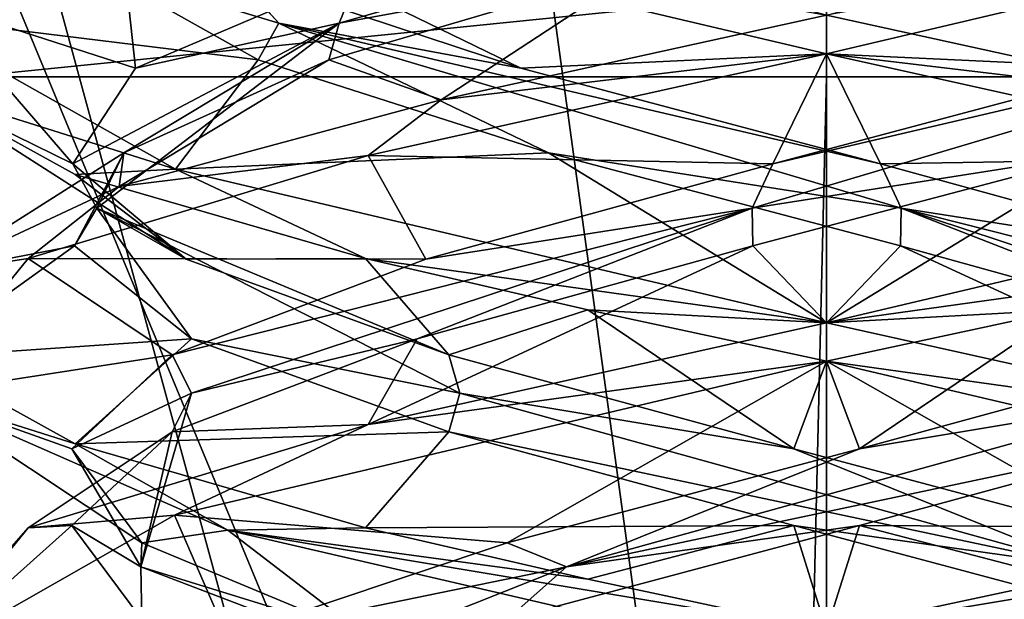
# Model space of a CAD drawing. Header units: millimetres. Extents: x -18.9 to 18.9, y -8.8 to 39.
# Tile 309 of 332: x -1.313 to 0.289, y 31.55 to 32.493. Entities that reach past the tile are written whole.
import ezdxf

# ---------------------------------------------------------------- set-up
doc = ezdxf.new("R2010")
doc.units = ezdxf.units.MM
doc.header["$LTSCALE"] = 41.718519
for name, color, linetype in [('17', 7, 'CONTINUOUS'), ('188', 7, 'CONTINUOUS'), ('2014', 7, 'CONTINUOUS'), ('2058', 7, 'CONTINUOUS'), ('2059', 7, 'CONTINUOUS'), ('2060', 7, 'CONTINUOUS'), ('2061', 7, 'CONTINUOUS'), ('2062', 7, 'CONTINUOUS'), ('2063', 7, 'CONTINUOUS'), ('2064', 7, 'CONTINUOUS'), ('2077', 7, 'CONTINUOUS'), ('2078', 7, 'CONTINUOUS'), ('2079', 7, 'CONTINUOUS'), ('2080', 7, 'CONTINUOUS'), ('2081', 7, 'CONTINUOUS'), ('2082', 7, 'CONTINUOUS'), ('2083', 7, 'CONTINUOUS'), ('2084', 7, 'CONTINUOUS'), ('2086', 7, 'CONTINUOUS'), ('2087', 7, 'CONTINUOUS'), ('2088', 7, 'CONTINUOUS'), ('2089', 7, 'CONTINUOUS'), ('2090', 7, 'CONTINUOUS'), ('2091', 7, 'CONTINUOUS'), ('2169', 7, 'CONTINUOUS'), ('30', 7, 'CONTINUOUS'), ('305', 7, 'CONTINUOUS'), ('31', 7, 'CONTINUOUS'), ('323', 7, 'CONTINUOUS'), ('4', 7, 'CONTINUOUS')]:
    doc.layers.add(name, color=color, linetype=linetype)

msp = doc.modelspace()

# ---------------------------------------------------------------- linework, layer by layer
at = {"layer": '17', "color": 7, "linetype": 'Continuous'}
for points in [[(0, 29.7897, -10.45), (0, 32.4, -10.45), (3.6904, 32.4, -10.45), (0, 29.7897, -10.45)], [(0, 29.7897, -10.45), (3.6904, 32.4, -10.45), (1.6742, 29.7802, -10.45), (0, 29.7897, -10.45)]]:
    msp.add_3dface(points, dxfattribs=at)
at = {"layer": '188', "color": 7, "linetype": 'Continuous'}
for points in [[(0.3674, 26.5965, 12.831), (-1.7624, 34.4, 12.5771), (-1.8536, 26.5965, 12.7017), (0.3674, 26.5965, 12.831)], [(-1.7624, 34.4, 12.5771), (0.3674, 26.5965, 12.831), (-0.7037, 34.4, 12.6805), (-1.7624, 34.4, 12.5771)], [(0.3674, 26.5965, 12.831), (0.3635, 34.4, 12.6948), (-0.7037, 34.4, 12.6805), (0.3674, 26.5965, 12.831)]]:
    msp.add_3dface(points, dxfattribs=at)
at = {"layer": '2014', "color": 7, "linetype": 'Continuous'}
for points in [[(0, 32.4375, -14.8), (-1.0595, 32.6872, -14.3618), (0, 32.5, -14.8), (0, 32.4375, -14.8)], [(-1.0595, 32.2497, -14.3618), (-1.4763, 32.3809, -13.5654), (-1.5, 32.4982, -13.3086), (-1.0595, 32.2497, -14.3618)], [(0, 32.4375, -11.8), (0, 32.5, -11.8), (-0.6274, 32.3626, -11.9375), (0, 32.4375, -11.8)], [(-0.746, 32.2718, -11.9987), (0, 32.4375, -11.8), (-0.6274, 32.3626, -11.9375), (-0.746, 32.2718, -11.9987)], [(-1.2225, 32.2408, -14.1692), (-1.4763, 32.3809, -13.5654), (-1.0595, 32.2497, -14.3618), (-1.2225, 32.2408, -14.1692)], [(-1.1511, 32.2215, -12.3383), (-0.746, 32.2718, -11.9987), (-0.6274, 32.3626, -11.9375), (-1.1511, 32.2215, -12.3383)], [(-1.299, 32.1042, -12.55), (-0.746, 32.2718, -11.9987), (-1.1511, 32.2215, -12.3383), (-1.299, 32.1042, -12.55)], [(-0.75, 32.1042, -14.599), (-1.2225, 32.2408, -14.1692), (-1.0595, 32.2497, -14.3618), (-0.75, 32.1042, -14.599)], [(0, 32, -14.8), (-0.75, 32.1042, -14.599), (-1.0595, 32.2497, -14.3618), (0, 32, -14.8)], [(-1.4514, 32.0813, -12.9212), (-1.299, 32.1042, -12.55), (-1.1511, 32.2215, -12.3383), (-1.4514, 32.0813, -12.9212)], [(-1.4787, 31.8838, -13.5517), (-1.299, 32.1042, -12.55), (-1.4514, 32.0813, -12.9212), (-1.4787, 31.8838, -13.5517)], [(-0.3883, 32.0208, -14.7489), (-0.75, 32.1042, -14.599), (0, 32, -14.8), (-0.3883, 32.0208, -14.7489)], [(0, 31.9375, -14.8), (-0.3883, 32.0208, -14.7489), (0, 32, -14.8), (0, 31.9375, -14.8)], [(0, 31.9375, -11.8), (0, 32, -11.8), (-0.746, 31.8343, -11.9987), (0, 31.9375, -11.8)], [(-1.2225, 31.8033, -14.1692), (-1.4787, 31.8838, -13.5517), (-1.4763, 31.9434, -13.5654), (-1.2225, 31.8033, -14.1692)], [(-1.0611, 31.6874, -12.2398), (0, 31.9375, -11.8), (-0.746, 31.8343, -11.9987), (-1.0611, 31.6874, -12.2398)], [(-0.974, 31.6625, -14.4408), (-1.4787, 31.8838, -13.5517), (-1.2225, 31.8033, -14.1692), (-0.974, 31.6625, -14.4408)], [(-1.299, 31.6667, -12.55), (-1.0611, 31.6874, -12.2398), (-0.746, 31.8343, -11.9987), (-1.299, 31.6667, -12.55)], [(-0.75, 31.6667, -14.599), (-0.974, 31.6625, -14.4408), (-1.2225, 31.8033, -14.1692), (-0.75, 31.6667, -14.599)], [(-1.5, 31.4373, -13.301), (-1.0611, 31.6874, -12.2398), (-1.299, 31.6667, -12.55), (-1.5, 31.4373, -13.301)], [(-1.4787, 31.4463, -13.5517), (-1.5, 31.4373, -13.301), (-1.299, 31.6667, -12.55), (-1.4787, 31.4463, -13.5517)], [(-0.3883, 31.5833, -14.7489), (-0.974, 31.6625, -14.4408), (-0.75, 31.6667, -14.599), (-0.3883, 31.5833, -14.7489)], [(0, 31.4375, -14.8), (-0.974, 31.6625, -14.4408), (0, 31.5, -14.8), (0, 31.4375, -14.8)], [(0, 31.5, -14.8), (-0.974, 31.6625, -14.4408), (-0.3883, 31.5833, -14.7489), (0, 31.5, -14.8)]]:
    msp.add_3dface(points, dxfattribs=at)
at = {"layer": '2058', "color": 7, "linetype": 'Continuous'}
msp.add_3dface([(0, 31.4375, -11.8), (0.7484, 31.4896, -12.3247), (0.9728, 31.6621, -12.1582), (0, 31.4375, -11.8)], dxfattribs=at)
at = {"layer": '2059', "color": 7, "linetype": 'Continuous'}
for points in [[(0.6147, 31.8229, -12.2353), (0.0536, 31.6701, -12.0718), (0.75, 31.6667, -12.001), (0.6147, 31.8229, -12.2353)], [(-0.5196, 31.5174, -12.1858), (0, 31.5, -11.8), (0.0536, 31.6701, -12.0718), (-0.5196, 31.5174, -12.1858)], [(0.0536, 31.6701, -12.0718), (0, 31.5, -11.8), (0.3883, 31.5833, -11.8511), (0.0536, 31.6701, -12.0718)], [(0.75, 31.6667, -12.001), (0.0536, 31.6701, -12.0718), (0.3883, 31.5833, -11.8511), (0.75, 31.6667, -12.001)]]:
    msp.add_3dface(points, dxfattribs=at)
at = {"layer": '2060', "color": 7, "linetype": 'Continuous'}
for points in [[(0.0536, 31.7951, -12.0718), (0.5966, 31.8854, -12.2666), (0.6147, 31.9479, -12.2353), (0.0536, 31.7951, -12.0718)], [(-0.4231, 31.6034, -12.1843), (0.6147, 31.8229, -12.2353), (0.5966, 31.8854, -12.2666), (-0.4231, 31.6034, -12.1843)], [(-0.4231, 31.6034, -12.1843), (0.5966, 31.8854, -12.2666), (0.0536, 31.7951, -12.0718), (-0.4231, 31.6034, -12.1843)], [(0.0536, 31.6701, -12.0718), (0.6147, 31.8229, -12.2353), (-0.4231, 31.6034, -12.1843), (0.0536, 31.6701, -12.0718)], [(-0.5196, 31.6424, -12.1858), (-0.4231, 31.6034, -12.1843), (0.0536, 31.7951, -12.0718), (-0.5196, 31.6424, -12.1858)], [(-0.5196, 31.5174, -12.1858), (0.0536, 31.6701, -12.0718), (-0.4231, 31.6034, -12.1843), (-0.5196, 31.5174, -12.1858)], [(-0.9753, 31.4896, -12.5516), (-0.4231, 31.6034, -12.1843), (-0.5196, 31.6424, -12.1858), (-0.9753, 31.4896, -12.5516)], [(-1.1319, 31.3213, -12.9221), (-0.5196, 31.5174, -12.1858), (-0.4231, 31.6034, -12.1843), (-1.1319, 31.3213, -12.9221)], [(-1.1319, 31.3213, -12.9221), (-0.4231, 31.6034, -12.1843), (-0.9753, 31.4896, -12.5516), (-1.1319, 31.3213, -12.9221)]]:
    msp.add_3dface(points, dxfattribs=at)
at = {"layer": '2061', "color": 7, "linetype": 'Continuous'}
for points in [[(0, 31.9375, -11.8), (0.0536, 31.7951, -12.0718), (0.3883, 32.0208, -11.8511), (0, 31.9375, -11.8)], [(0.0536, 31.7951, -12.0718), (0.6147, 31.9479, -12.2353), (0.3883, 32.0208, -11.8511), (0.0536, 31.7951, -12.0718)], [(0, 31.9375, -11.8), (-1.0611, 31.6874, -12.2398), (-0.5196, 31.6424, -12.1858), (0, 31.9375, -11.8)], [(0, 31.9375, -11.8), (-0.5196, 31.6424, -12.1858), (0.0536, 31.7951, -12.0718), (0, 31.9375, -11.8)], [(-1.0611, 31.6874, -12.2398), (-1.5, 31.4373, -13.301), (-0.9753, 31.4896, -12.5516), (-1.0611, 31.6874, -12.2398)], [(-1.0611, 31.6874, -12.2398), (-0.9753, 31.4896, -12.5516), (-0.5196, 31.6424, -12.1858), (-1.0611, 31.6874, -12.2398)]]:
    msp.add_3dface(points, dxfattribs=at)
at = {"layer": '2062', "color": 7, "linetype": 'Continuous'}
for points in [[(-1.2282, 31.6701, -13.2464), (-1.299, 31.6667, -12.55), (-1.0647, 31.8229, -12.6853), (-1.2282, 31.6701, -13.2464)], [(-1.4787, 31.4463, -13.5517), (-1.299, 31.6667, -12.55), (-1.2282, 31.6701, -13.2464), (-1.4787, 31.4463, -13.5517)], [(-1.1142, 31.5174, -13.8196), (-1.4787, 31.4463, -13.5517), (-1.2282, 31.6701, -13.2464), (-1.1142, 31.5174, -13.8196)]]:
    msp.add_3dface(points, dxfattribs=at)
at = {"layer": '2063', "color": 7, "linetype": 'Continuous'}
for points in [[(-1.2282, 31.7951, -13.2464), (-1.0334, 31.8854, -12.7034), (-1.0647, 31.9479, -12.6853), (-1.2282, 31.7951, -13.2464)], [(-1.1157, 31.6034, -13.7231), (-1.0334, 31.8854, -12.7034), (-1.2282, 31.7951, -13.2464), (-1.1157, 31.6034, -13.7231)], [(-1.1157, 31.6034, -13.7231), (-1.0647, 31.8229, -12.6853), (-1.0334, 31.8854, -12.7034), (-1.1157, 31.6034, -13.7231)], [(-1.2282, 31.6701, -13.2464), (-1.0647, 31.8229, -12.6853), (-1.1157, 31.6034, -13.7231), (-1.2282, 31.6701, -13.2464)], [(-1.1142, 31.6424, -13.8196), (-1.1157, 31.6034, -13.7231), (-1.2282, 31.7951, -13.2464), (-1.1142, 31.6424, -13.8196)], [(-1.1142, 31.5174, -13.8196), (-1.2282, 31.6701, -13.2464), (-1.1157, 31.6034, -13.7231), (-1.1142, 31.5174, -13.8196)], [(-0.7484, 31.4896, -14.2753), (-1.1157, 31.6034, -13.7231), (-1.1142, 31.6424, -13.8196), (-0.7484, 31.4896, -14.2753)], [(-0.3779, 31.3213, -14.4319), (-1.1142, 31.5174, -13.8196), (-1.1157, 31.6034, -13.7231), (-0.3779, 31.3213, -14.4319)], [(-0.3779, 31.3213, -14.4319), (-1.1157, 31.6034, -13.7231), (-0.7484, 31.4896, -14.2753), (-0.3779, 31.3213, -14.4319)]]:
    msp.add_3dface(points, dxfattribs=at)
at = {"layer": '2064', "color": 7, "linetype": 'Continuous'}
for points in [[(-1.299, 32.1042, -12.55), (-1.4787, 31.8838, -13.5517), (-1.0647, 31.9479, -12.6853), (-1.299, 32.1042, -12.55)], [(-1.4787, 31.8838, -13.5517), (-1.2282, 31.7951, -13.2464), (-1.0647, 31.9479, -12.6853), (-1.4787, 31.8838, -13.5517)], [(-1.4787, 31.8838, -13.5517), (-0.974, 31.6625, -14.4408), (-1.1142, 31.6424, -13.8196), (-1.4787, 31.8838, -13.5517)], [(-1.4787, 31.8838, -13.5517), (-1.1142, 31.6424, -13.8196), (-1.2282, 31.7951, -13.2464), (-1.4787, 31.8838, -13.5517)], [(-0.974, 31.6625, -14.4408), (-0.7484, 31.4896, -14.2753), (-1.1142, 31.6424, -13.8196), (-0.974, 31.6625, -14.4408)], [(-0.974, 31.6625, -14.4408), (0, 31.4375, -14.8), (-0.7484, 31.4896, -14.2753), (-0.974, 31.6625, -14.4408)]]:
    msp.add_3dface(points, dxfattribs=at)
at = {"layer": '2077', "color": 7, "linetype": 'Continuous'}
for points in [[(-0.0536, 31.6701, -14.5282), (-0.75, 31.6667, -14.599), (-0.6147, 31.8229, -14.3647), (-0.0536, 31.6701, -14.5282)], [(-0.3883, 31.5833, -14.7489), (-0.75, 31.6667, -14.599), (-0.0536, 31.6701, -14.5282), (-0.3883, 31.5833, -14.7489)], [(0, 31.5, -14.8), (-0.3883, 31.5833, -14.7489), (-0.0536, 31.6701, -14.5282), (0, 31.5, -14.8)], [(0.5196, 31.5174, -14.4142), (0, 31.5, -14.8), (-0.0536, 31.6701, -14.5282), (0.5196, 31.5174, -14.4142)]]:
    msp.add_3dface(points, dxfattribs=at)
at = {"layer": '2078', "color": 7, "linetype": 'Continuous'}
for points in [[(-0.0536, 31.7951, -14.5282), (-0.5966, 31.8854, -14.3334), (-0.6147, 31.9479, -14.3647), (-0.0536, 31.7951, -14.5282)], [(0.4231, 31.6034, -14.4157), (-0.6147, 31.8229, -14.3647), (-0.5966, 31.8854, -14.3334), (0.4231, 31.6034, -14.4157)], [(0.4231, 31.6034, -14.4157), (-0.5966, 31.8854, -14.3334), (-0.0536, 31.7951, -14.5282), (0.4231, 31.6034, -14.4157)], [(-0.0536, 31.6701, -14.5282), (-0.6147, 31.8229, -14.3647), (0.4231, 31.6034, -14.4157), (-0.0536, 31.6701, -14.5282)], [(0.5196, 31.6424, -14.4142), (0.4231, 31.6034, -14.4157), (-0.0536, 31.7951, -14.5282), (0.5196, 31.6424, -14.4142)], [(0.5196, 31.5174, -14.4142), (-0.0536, 31.6701, -14.5282), (0.4231, 31.6034, -14.4157), (0.5196, 31.5174, -14.4142)]]:
    msp.add_3dface(points, dxfattribs=at)
at = {"layer": '2079', "color": 7, "linetype": 'Continuous'}
for points in [[(-0.75, 32.1042, -14.599), (-0.3883, 32.0208, -14.7489), (-0.6147, 31.9479, -14.3647), (-0.75, 32.1042, -14.599)], [(-0.3883, 32.0208, -14.7489), (-0.0536, 31.7951, -14.5282), (-0.6147, 31.9479, -14.3647), (-0.3883, 32.0208, -14.7489)], [(-0.3883, 32.0208, -14.7489), (0, 31.9375, -14.8), (-0.0536, 31.7951, -14.5282), (-0.3883, 32.0208, -14.7489)], [(0, 31.9375, -14.8), (0.5196, 31.6424, -14.4142), (-0.0536, 31.7951, -14.5282), (0, 31.9375, -14.8)], [(0.5196, 31.6424, -14.4142), (0, 31.9375, -14.8), (1.0518, 31.6902, -14.3695), (0.5196, 31.6424, -14.4142)]]:
    msp.add_3dface(points, dxfattribs=at)
at = {"layer": '2080', "color": 7, "linetype": 'Continuous'}
for points in [[(-0.9247, 32.4273, -14.1101), (-1.5, 32.4982, -13.3086), (-1.1927, 32.5783, -13.5979), (-0.9247, 32.4273, -14.1101)], [(-1.0595, 32.2497, -14.3618), (-1.5, 32.4982, -13.3086), (-0.9247, 32.4273, -14.1101), (-1.0595, 32.2497, -14.3618)], [(-0.4523, 32.2762, -14.4432), (-1.0595, 32.2497, -14.3618), (-0.9247, 32.4273, -14.1101), (-0.4523, 32.2762, -14.4432)], [(0, 32, -14.8), (-1.0595, 32.2497, -14.3618), (-0.4523, 32.2762, -14.4432), (0, 32, -14.8)], [(0.1202, 32.1251, -14.5235), (0, 32, -14.8), (-0.4523, 32.2762, -14.4432), (0.1202, 32.1251, -14.5235)], [(0.7569, 31.8316, -14.595), (0, 32, -14.8), (0.1202, 32.1251, -14.5235), (0.7569, 31.8316, -14.595)], [(0.666, 31.974, -14.3333), (0.7569, 31.8316, -14.595), (0.1202, 32.1251, -14.5235), (0.666, 31.974, -14.3333)]]:
    msp.add_3dface(points, dxfattribs=at)
at = {"layer": '2081', "color": 7, "linetype": 'Continuous'}
for points in [[(-1.1927, 32.5783, -13.5979), (-1.165, 32.7882, -13.0417), (-0.8914, 32.4873, -14.0933), (-1.1927, 32.5783, -13.5979)], [(-0.8914, 32.4873, -14.0933), (-1.165, 32.7882, -13.0417), (-0.9663, 32.5691, -14.0599), (-0.8914, 32.4873, -14.0933)], [(-0.9247, 32.4273, -14.1101), (-1.1927, 32.5783, -13.5979), (-0.8914, 32.4873, -14.0933), (-0.9247, 32.4273, -14.1101)], [(-0.4974, 32.4138, -14.4243), (-0.8914, 32.4873, -14.0933), (-0.9663, 32.5691, -14.0599), (-0.4974, 32.4138, -14.4243)], [(-0.4523, 32.2762, -14.4432), (-0.9247, 32.4273, -14.1101), (-0.8914, 32.4873, -14.0933), (-0.4523, 32.2762, -14.4432)], [(-0.4523, 32.2762, -14.4432), (-0.8914, 32.4873, -14.0933), (0.1213, 32.1863, -14.4871), (-0.4523, 32.2762, -14.4432)], [(0.1213, 32.1863, -14.4871), (-0.8914, 32.4873, -14.0933), (0.0877, 32.2585, -14.5262), (0.1213, 32.1863, -14.4871)], [(0.0877, 32.2585, -14.5262), (-0.8914, 32.4873, -14.0933), (-0.4974, 32.4138, -14.4243), (0.0877, 32.2585, -14.5262)], [(0.1202, 32.1251, -14.5235), (-0.4523, 32.2762, -14.4432), (0.1213, 32.1863, -14.4871), (0.1202, 32.1251, -14.5235)], [(0.6523, 32.1032, -14.342), (0.1213, 32.1863, -14.4871), (0.0877, 32.2585, -14.5262), (0.6523, 32.1032, -14.342)], [(0.666, 31.974, -14.3333), (0.1202, 32.1251, -14.5235), (0.1213, 32.1863, -14.4871), (0.666, 31.974, -14.3333)], [(1.0647, 31.9479, -13.9147), (1.0334, 31.8854, -13.8966), (0.1213, 32.1863, -14.4871), (1.0647, 31.9479, -13.9147)], [(1.0334, 31.8854, -13.8966), (0.666, 31.974, -14.3333), (0.1213, 32.1863, -14.4871), (1.0334, 31.8854, -13.8966)], [(1.0647, 31.9479, -13.9147), (0.1213, 32.1863, -14.4871), (0.6523, 32.1032, -14.342), (1.0647, 31.9479, -13.9147)]]:
    msp.add_3dface(points, dxfattribs=at)
at = {"layer": '2082', "color": 7, "linetype": 'Continuous'}
for points in [[(-1.0595, 32.6872, -14.3618), (0, 32.4375, -14.8), (-0.4974, 32.4138, -14.4243), (-1.0595, 32.6872, -14.3618)], [(-1.0595, 32.6872, -14.3618), (-0.4974, 32.4138, -14.4243), (-0.9663, 32.5691, -14.0599), (-1.0595, 32.6872, -14.3618)], [(0, 32.4375, -14.8), (0.0877, 32.2585, -14.5262), (-0.4974, 32.4138, -14.4243), (0, 32.4375, -14.8)], [(0.0877, 32.2585, -14.5262), (0, 32.4375, -14.8), (0.7569, 32.2691, -14.595), (0.0877, 32.2585, -14.5262)], [(0.6523, 32.1032, -14.342), (0.0877, 32.2585, -14.5262), (0.7569, 32.2691, -14.595), (0.6523, 32.1032, -14.342)]]:
    msp.add_3dface(points, dxfattribs=at)
at = {"layer": '2083', "color": 7, "linetype": 'Continuous'}
msp.add_3dface([(0.6284, 32.3624, -14.662), (0, 32.5, -14.8), (0.2979, 32.5783, -14.4927), (0.6284, 32.3624, -14.662)], dxfattribs=at)
at = {"layer": '2084', "color": 7, "linetype": 'Continuous'}
for points in [[(0.2979, 32.5783, -14.4927), (-0.2582, 32.7882, -14.465), (0.7933, 32.4873, -14.1914), (0.2979, 32.5783, -14.4927)], [(0.7933, 32.4873, -14.1914), (-0.2582, 32.7882, -14.465), (0.7599, 32.5691, -14.2663), (0.7933, 32.4873, -14.1914)]]:
    msp.add_3dface(points, dxfattribs=at)
at = {"layer": '2086', "color": 7, "linetype": 'Continuous'}
for points in [[(-0.1202, 32.1251, -12.0765), (0, 32, -11.8), (0.4523, 32.2762, -12.1568), (-0.1202, 32.1251, -12.0765)], [(0, 32, -11.8), (1.0611, 32.2501, -12.2398), (0.4523, 32.2762, -12.1568), (0, 32, -11.8)], [(-0.746, 31.8343, -11.9987), (0, 32, -11.8), (-0.1202, 32.1251, -12.0765), (-0.746, 31.8343, -11.9987)], [(-0.666, 31.974, -12.2667), (-0.746, 31.8343, -11.9987), (-0.1202, 32.1251, -12.0765), (-0.666, 31.974, -12.2667)], [(-1.0647, 31.8229, -12.6853), (-0.746, 31.8343, -11.9987), (-0.666, 31.974, -12.2667), (-1.0647, 31.8229, -12.6853)], [(-1.299, 31.6667, -12.55), (-0.746, 31.8343, -11.9987), (-1.0647, 31.8229, -12.6853), (-1.299, 31.6667, -12.55)]]:
    msp.add_3dface(points, dxfattribs=at)
at = {"layer": '2087', "color": 7, "linetype": 'Continuous'}
for points in [[(0.4523, 32.2762, -12.1568), (0.8914, 32.4873, -12.5067), (-0.1213, 32.1863, -12.1129), (0.4523, 32.2762, -12.1568)], [(-0.1213, 32.1863, -12.1129), (0.8914, 32.4873, -12.5067), (-0.0877, 32.2585, -12.0738), (-0.1213, 32.1863, -12.1129)], [(-0.0877, 32.2585, -12.0738), (0.8914, 32.4873, -12.5067), (0.4974, 32.4138, -12.1757), (-0.0877, 32.2585, -12.0738)], [(-0.1202, 32.1251, -12.0765), (0.4523, 32.2762, -12.1568), (-0.1213, 32.1863, -12.1129), (-0.1202, 32.1251, -12.0765)], [(-0.6523, 32.1032, -12.258), (-0.1213, 32.1863, -12.1129), (-0.0877, 32.2585, -12.0738), (-0.6523, 32.1032, -12.258)], [(-1.0647, 31.9479, -12.6853), (-1.0334, 31.8854, -12.7034), (-0.1213, 32.1863, -12.1129), (-1.0647, 31.9479, -12.6853)], [(-1.0647, 31.9479, -12.6853), (-0.1213, 32.1863, -12.1129), (-0.6523, 32.1032, -12.258), (-1.0647, 31.9479, -12.6853)], [(-1.0334, 31.8854, -12.7034), (-0.666, 31.974, -12.2667), (-0.1213, 32.1863, -12.1129), (-1.0334, 31.8854, -12.7034)], [(-0.666, 31.974, -12.2667), (-0.1202, 32.1251, -12.0765), (-0.1213, 32.1863, -12.1129), (-0.666, 31.974, -12.2667)], [(-1.0334, 31.8854, -12.7034), (-1.0647, 31.8229, -12.6853), (-0.666, 31.974, -12.2667), (-1.0334, 31.8854, -12.7034)]]:
    msp.add_3dface(points, dxfattribs=at)
at = {"layer": '2088', "color": 7, "linetype": 'Continuous'}
for points in [[(0, 32.4375, -11.8), (0.4974, 32.4138, -12.1757), (1.0611, 32.6876, -12.2398), (0, 32.4375, -11.8)], [(0, 32.4375, -11.8), (-0.746, 32.2718, -11.9987), (-0.0877, 32.2585, -12.0738), (0, 32.4375, -11.8)], [(0, 32.4375, -11.8), (-0.0877, 32.2585, -12.0738), (0.4974, 32.4138, -12.1757), (0, 32.4375, -11.8)], [(-0.746, 32.2718, -11.9987), (-1.299, 32.1042, -12.55), (-0.6523, 32.1032, -12.258), (-0.746, 32.2718, -11.9987)], [(-0.746, 32.2718, -11.9987), (-0.6523, 32.1032, -12.258), (-0.0877, 32.2585, -12.0738), (-0.746, 32.2718, -11.9987)], [(-1.299, 32.1042, -12.55), (-1.0647, 31.9479, -12.6853), (-0.6523, 32.1032, -12.258), (-1.299, 32.1042, -12.55)]]:
    msp.add_3dface(points, dxfattribs=at)
at = {"layer": '2089', "color": 7, "linetype": 'Continuous'}
for points in [[(-0.8101, 32.4273, -12.3753), (-0.6274, 32.3626, -11.9375), (-0.2979, 32.5783, -12.1073), (-0.8101, 32.4273, -12.3753)], [(-0.6274, 32.3626, -11.9375), (0, 32.5, -11.8), (-0.2979, 32.5783, -12.1073), (-0.6274, 32.3626, -11.9375)], [(-1.1511, 32.2215, -12.3383), (-0.6274, 32.3626, -11.9375), (-0.8101, 32.4273, -12.3753), (-1.1511, 32.2215, -12.3383)], [(-1.1432, 32.2762, -12.8477), (-1.1511, 32.2215, -12.3383), (-0.8101, 32.4273, -12.3753), (-1.1432, 32.2762, -12.8477)], [(-1.4514, 32.0813, -12.9212), (-1.1511, 32.2215, -12.3383), (-1.1432, 32.2762, -12.8477), (-1.4514, 32.0813, -12.9212)], [(-1.2235, 32.1251, -13.4202), (-1.4514, 32.0813, -12.9212), (-1.1432, 32.2762, -12.8477), (-1.2235, 32.1251, -13.4202)], [(-1.4763, 31.9434, -13.5654), (-1.4514, 32.0813, -12.9212), (-1.2235, 32.1251, -13.4202), (-1.4763, 31.9434, -13.5654)], [(-1.0333, 31.974, -13.966), (-1.4763, 31.9434, -13.5654), (-1.2235, 32.1251, -13.4202), (-1.0333, 31.974, -13.966)], [(-1.2225, 31.8033, -14.1692), (-1.4763, 31.9434, -13.5654), (-1.0333, 31.974, -13.966), (-1.2225, 31.8033, -14.1692)], [(-0.6147, 31.8229, -14.3647), (-1.2225, 31.8033, -14.1692), (-1.0333, 31.974, -13.966), (-0.6147, 31.8229, -14.3647)], [(-0.75, 31.6667, -14.599), (-1.2225, 31.8033, -14.1692), (-0.6147, 31.8229, -14.3647), (-0.75, 31.6667, -14.599)]]:
    msp.add_3dface(points, dxfattribs=at)
at = {"layer": '2090', "color": 7, "linetype": 'Continuous'}
for points in [[(-0.2979, 32.5783, -12.1073), (0.2582, 32.7882, -12.135), (-0.7933, 32.4873, -12.4086), (-0.2979, 32.5783, -12.1073)], [(-0.7933, 32.4873, -12.4086), (0.2582, 32.7882, -12.135), (-0.7599, 32.5691, -12.3337), (-0.7933, 32.4873, -12.4086)], [(-1.1243, 32.4138, -12.8026), (-0.7933, 32.4873, -12.4086), (-0.7599, 32.5691, -12.3337), (-1.1243, 32.4138, -12.8026)], [(-0.8101, 32.4273, -12.3753), (-0.2979, 32.5783, -12.1073), (-0.7933, 32.4873, -12.4086), (-0.8101, 32.4273, -12.3753)], [(-1.1871, 32.1863, -13.4213), (-0.7933, 32.4873, -12.4086), (-1.2262, 32.2585, -13.3877), (-1.1871, 32.1863, -13.4213)], [(-1.2262, 32.2585, -13.3877), (-0.7933, 32.4873, -12.4086), (-1.1243, 32.4138, -12.8026), (-1.2262, 32.2585, -13.3877)], [(-1.1432, 32.2762, -12.8477), (-0.7933, 32.4873, -12.4086), (-1.1871, 32.1863, -13.4213), (-1.1432, 32.2762, -12.8477)], [(-1.1432, 32.2762, -12.8477), (-0.8101, 32.4273, -12.3753), (-0.7933, 32.4873, -12.4086), (-1.1432, 32.2762, -12.8477)], [(-1.2235, 32.1251, -13.4202), (-1.1432, 32.2762, -12.8477), (-1.1871, 32.1863, -13.4213), (-1.2235, 32.1251, -13.4202)], [(-1.042, 32.1032, -13.9523), (-1.1871, 32.1863, -13.4213), (-1.2262, 32.2585, -13.3877), (-1.042, 32.1032, -13.9523)], [(-1.0333, 31.974, -13.966), (-1.2235, 32.1251, -13.4202), (-1.1871, 32.1863, -13.4213), (-1.0333, 31.974, -13.966)], [(-0.6147, 31.9479, -14.3647), (-0.5966, 31.8854, -14.3334), (-1.1871, 32.1863, -13.4213), (-0.6147, 31.9479, -14.3647)], [(-0.5966, 31.8854, -14.3334), (-1.0333, 31.974, -13.966), (-1.1871, 32.1863, -13.4213), (-0.5966, 31.8854, -14.3334)], [(-0.6147, 31.9479, -14.3647), (-1.1871, 32.1863, -13.4213), (-1.042, 32.1032, -13.9523), (-0.6147, 31.9479, -14.3647)], [(-0.5966, 31.8854, -14.3334), (-0.6147, 31.8229, -14.3647), (-1.0333, 31.974, -13.966), (-0.5966, 31.8854, -14.3334)]]:
    msp.add_3dface(points, dxfattribs=at)
at = {"layer": '2091', "color": 7, "linetype": 'Continuous'}
for points in [[(-1.1511, 32.659, -12.3383), (-1.4514, 32.5188, -12.9212), (-1.1243, 32.4138, -12.8026), (-1.1511, 32.659, -12.3383)], [(-1.1511, 32.659, -12.3383), (-1.1243, 32.4138, -12.8026), (-0.7599, 32.5691, -12.3337), (-1.1511, 32.659, -12.3383)], [(-1.4514, 32.5188, -12.9212), (-1.4763, 32.3809, -13.5654), (-1.2262, 32.2585, -13.3877), (-1.4514, 32.5188, -12.9212)], [(-1.4514, 32.5188, -12.9212), (-1.2262, 32.2585, -13.3877), (-1.1243, 32.4138, -12.8026), (-1.4514, 32.5188, -12.9212)], [(-1.4763, 32.3809, -13.5654), (-1.2225, 32.2408, -14.1692), (-1.042, 32.1032, -13.9523), (-1.4763, 32.3809, -13.5654)], [(-1.4763, 32.3809, -13.5654), (-1.042, 32.1032, -13.9523), (-1.2262, 32.2585, -13.3877), (-1.4763, 32.3809, -13.5654)], [(-1.2225, 32.2408, -14.1692), (-0.75, 32.1042, -14.599), (-1.042, 32.1032, -13.9523), (-1.2225, 32.2408, -14.1692)], [(-0.75, 32.1042, -14.599), (-0.6147, 31.9479, -14.3647), (-1.042, 32.1032, -13.9523), (-0.75, 32.1042, -14.599)]]:
    msp.add_3dface(points, dxfattribs=at)
at = {"layer": '2169', "color": 7, "linetype": 'Continuous'}
for points in [[(0, 32.5, -11.8), (0, 32.4375, -11.8), (1.0611, 32.6876, -12.2398), (0, 32.5, -11.8)], [(0, 32.4375, -14.8), (0, 32.5, -14.8), (0.6284, 32.3624, -14.662), (0, 32.4375, -14.8)], [(0.7569, 32.2691, -14.595), (0, 32.4375, -14.8), (0.6284, 32.3624, -14.662), (0.7569, 32.2691, -14.595)], [(0, 32, -11.8), (0.75, 32.1042, -12.001), (1.0611, 32.2501, -12.2398), (0, 32, -11.8)], [(0, 32, -11.8), (0.3883, 32.0208, -11.8511), (0.75, 32.1042, -12.001), (0, 32, -11.8)], [(0, 32, -11.8), (0, 31.9375, -11.8), (0.3883, 32.0208, -11.8511), (0, 32, -11.8)], [(0, 31.9375, -14.8), (0, 32, -14.8), (0.7569, 31.8316, -14.595), (0, 31.9375, -14.8)], [(0, 31.9375, -14.8), (0.7569, 31.8316, -14.595), (1.0518, 31.6902, -14.3695), (0, 31.9375, -14.8)], [(0, 31.5, -11.8), (0, 31.4375, -11.8), (0.9728, 31.6621, -12.1582), (0, 31.5, -11.8)], [(0, 31.5, -11.8), (0.9728, 31.6621, -12.1582), (0.3883, 31.5833, -11.8511), (0, 31.5, -11.8)]]:
    msp.add_3dface(points, dxfattribs=at)
at = {"layer": '30', "color": 7, "linetype": 'Continuous'}
for points in [[(0, 32.4, -10.45), (-1.3962, 32.4, -10.8154), (0, 32.5414, -10.5086), (0, 32.4, -10.45)], [(0, 32.5414, -10.5086), (-1.3962, 32.4, -10.8154), (-1.3675, 32.5414, -10.8665), (0, 32.5414, -10.5086)]]:
    msp.add_3dface(points, dxfattribs=at)
at = {"layer": '305', "color": 7, "linetype": 'Continuous'}
for points in [[(2.05, 34.2851, 11.6876), (2.05, 24.4, 11.5151), (-2.05, 34.2851, 11.6876), (2.05, 34.2851, 11.6876)], [(2.05, 24.4, 11.5151), (-2.05, 24.4, 11.5151), (-2.05, 34.2851, 11.6876), (2.05, 24.4, 11.5151)]]:
    msp.add_3dface(points, dxfattribs=at)
at = {"layer": '31', "color": 7, "linetype": 'Continuous'}
for points in [[(3.6904, 32.4, -10.45), (0, 32.4, -10.45), (0, 32.5414, -10.5086), (3.6904, 32.4, -10.45)], [(3.6904, 32.4, -10.45), (0, 32.5414, -10.5086), (3.689, 32.4602, -10.4593), (3.6904, 32.4, -10.45)], [(3.689, 32.4602, -10.4593), (0, 32.5414, -10.5086), (3.685, 32.5384, -10.5056), (3.689, 32.4602, -10.4593)]]:
    msp.add_3dface(points, dxfattribs=at)
at = {"layer": '323', "color": 7, "linetype": 'Continuous'}
for points in [[(8.7, 26.207, -7.5683), (8.7, 34.207, -7.8476), (-8.7, 34.207, -7.8476), (8.7, 26.207, -7.5683)], [(8.7, 26.207, -7.5683), (-8.7, 34.207, -7.8476), (8.3357, 26.3664, -7.5738), (8.7, 26.207, -7.5683)], [(-8.7, 34.207, -7.8476), (-7.4112, 26.593, -7.5817), (7.4112, 26.593, -7.5817), (-8.7, 34.207, -7.8476)], [(8.3357, 26.3664, -7.5738), (-8.7, 34.207, -7.8476), (8.071, 26.4665, -7.5773), (8.3357, 26.3664, -7.5738)], [(8.071, 26.4665, -7.5773), (-8.7, 34.207, -7.8476), (8.007, 26.4875, -7.5781), (8.071, 26.4665, -7.5773)], [(8.007, 26.4875, -7.5781), (-8.7, 34.207, -7.8476), (7.4112, 26.593, -7.5817), (8.007, 26.4875, -7.5781)]]:
    msp.add_3dface(points, dxfattribs=at)
at = {"layer": '4', "color": 7, "linetype": 'Continuous'}
for points in [[(-2.2698, -3.5, -11.5768), (-1.3962, 32.4, -10.8154), (-0.8623, -3.5, -10.5837), (-2.2698, -3.5, -11.5768)], [(-1.3962, 32.4, -10.8154), (0, 32.4, -10.45), (-0.8623, -3.5, -10.5837), (-1.3962, 32.4, -10.8154)], [(0, 32.4, -10.45), (0, 29.7897, -10.45), (-0.8623, -3.5, -10.5837), (0, 32.4, -10.45)]]:
    msp.add_3dface(points, dxfattribs=at)

doc.saveas('drawing.dxf')
